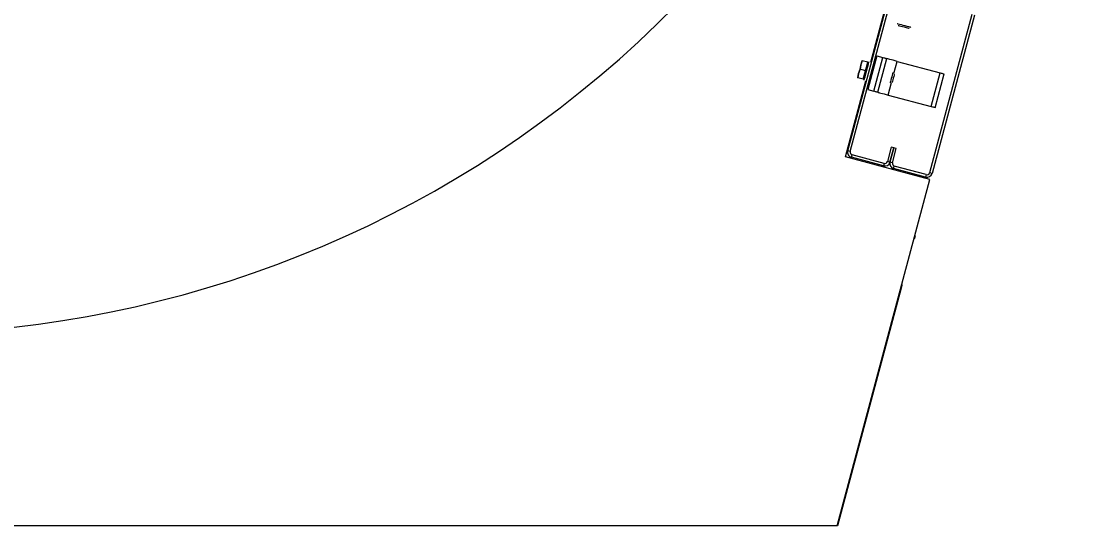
# Model space of a CAD drawing. Extents: x -264205 to -263659, y -1242401 to -1242060.
# Drawn here: x -263830.56 to -263829.981, y -1242241.971 to -1242241.696 of the extents above; entities that cross this region are included whole.
import ezdxf

# ---------------------------------------------------------------- set-up
doc = ezdxf.new("R2010")
doc.units = 0
doc.layers.add('SITUACIA_DSP_2D', color=7, linetype='Continuous')

msp = doc.modelspace()

# ---------------------------------------------------------------- linework, layer by layer
at = {"layer": 'SITUACIA_DSP_2D'}
for p, q in [((-263830.09784, -1242241.71864), (-263829.98129, -1242241.28368)), ((-263830.11031, -1242241.76693), (-263830.0872, -1242241.68067)), ((-263830.10894, -1242241.7673), (-263830.08582, -1242241.68104)), ((-263830.04269, -1242241.6926), (-263830.06581, -1242241.77886)), ((-263830.04132, -1242241.69297), (-263830.06443, -1242241.77923)), ((-263830.08326, -1242241.69771), (-263830.0834, -1242241.69768)), ((-263830.0828, -1242241.69783), (-263830.08326, -1242241.69771)), ((-263830.08289, -1242241.69855), (-263830.08289, -1242241.69855)), ((-263830.08289, -1242241.69855), (-263830.08269, -1242241.6986)), ((-263830.08208, -1242241.69803), (-263830.0828, -1242241.69783)), ((-263830.08269, -1242241.6986), (-263830.08219, -1242241.69874)), ((-263830.08219, -1242241.69874), (-263830.08144, -1242241.69894)), ((-263830.08114, -1242241.69828), (-263830.08208, -1242241.69803)), ((-263830.08144, -1242241.69894), (-263830.08052, -1242241.69918)), ((-263830.08008, -1242241.69856), (-263830.08114, -1242241.69828)), ((-263830.08052, -1242241.69918), (-263830.07954, -1242241.69945)), ((-263830.07899, -1242241.69886), (-263830.08008, -1242241.69856)), ((-263830.07954, -1242241.69945), (-263830.0786, -1242241.6997)), ((-263830.07796, -1242241.69913), (-263830.07899, -1242241.69886)), ((-263830.0786, -1242241.6997), (-263830.0778, -1242241.69991)), ((-263830.07709, -1242241.69936), (-263830.07796, -1242241.69913)), ((-263830.0778, -1242241.69991), (-263830.07723, -1242241.70006)), ((-263830.07723, -1242241.70006), (-263830.07695, -1242241.70014)), ((-263830.07645, -1242241.69954), (-263830.07709, -1242241.69936)), ((-263830.07695, -1242241.70014), (-263830.07693, -1242241.70015)), ((-263830.07611, -1242241.69963), (-263830.07645, -1242241.69954)), ((-263830.07605, -1242241.69964), (-263830.07611, -1242241.69963)), ((-263830.10325, -1242241.72017), (-263830.1024, -1242241.71791)), ((-263830.1024, -1242241.71791), (-263830.10324, -1242241.72011)), ((-263830.1024, -1242241.71791), (-263830.10263, -1242241.71785)), ((-263830.10263, -1242241.71785), (-263830.10261, -1242241.71785)), ((-263830.09945, -1242241.7187), (-263830.1024, -1242241.71791)), ((-263830.10068, -1242241.72329), (-263830.09945, -1242241.7187)), ((-263830.09449, -1242241.71521), (-263830.0994, -1242241.73357)), ((-263830.09901, -1242241.71888), (-263830.0992, -1242241.7196)), ((-263830.0989, -1242241.71846), (-263830.09901, -1242241.71888)), ((-263830.09887, -1242241.71836), (-263830.0989, -1242241.71846)), ((-263830.0961, -1242241.73445), (-263830.09118, -1242241.7161)), ((-263830.09449, -1242241.71521), (-263830.09118, -1242241.7161)), ((-263830.0939, -1242241.73504), (-263830.08898, -1242241.71669)), ((-263830.09118, -1242241.7161), (-263830.09075, -1242241.71621)), ((-263830.09075, -1242241.71621), (-263830.09034, -1242241.71632)), ((-263830.09034, -1242241.71632), (-263830.08996, -1242241.71643)), ((-263830.08996, -1242241.71643), (-263830.08963, -1242241.71652)), ((-263830.08963, -1242241.71652), (-263830.08935, -1242241.71659)), ((-263830.08935, -1242241.71659), (-263830.08915, -1242241.71664)), ((-263830.08915, -1242241.71664), (-263830.08902, -1242241.71668)), ((-263830.08902, -1242241.71668), (-263830.08898, -1242241.71669)), ((-263830.08888, -1242241.71672), (-263830.08898, -1242241.71669)), ((-263830.08856, -1242241.7168), (-263830.08888, -1242241.71672)), ((-263830.08805, -1242241.71694), (-263830.08856, -1242241.7168)), ((-263830.08737, -1242241.71712), (-263830.08805, -1242241.71694)), ((-263830.08653, -1242241.71734), (-263830.08737, -1242241.71712)), ((-263830.08558, -1242241.7176), (-263830.08653, -1242241.71734)), ((-263830.08455, -1242241.71788), (-263830.08558, -1242241.7176)), ((-263830.08525, -1242241.7248), (-263830.08348, -1242241.71816)), ((-263830.08348, -1242241.71816), (-263830.08455, -1242241.71788)), ((-263830.08348, -1242241.71816), (-263830.05998, -1242241.72446)), ((-263830.10447, -1242241.7247), (-263830.10486, -1242241.72708)), ((-263830.10486, -1242241.72708), (-263830.10448, -1242241.72476)), ((-263830.10448, -1242241.72476), (-263830.10363, -1242241.7225)), ((-263830.10363, -1242241.7225), (-263830.10447, -1242241.7247)), ((-263830.10324, -1242241.72011), (-263830.10363, -1242241.7225)), ((-263830.10363, -1242241.7225), (-263830.10325, -1242241.72017)), ((-263830.10068, -1242241.72329), (-263830.10363, -1242241.7225)), ((-263830.10191, -1242241.72787), (-263830.10068, -1242241.72329)), ((-263830.10048, -1242241.72438), (-263830.10082, -1242241.72563)), ((-263830.10013, -1242241.72306), (-263830.10048, -1242241.72438)), ((-263830.09978, -1242241.72177), (-263830.10013, -1242241.72306)), ((-263830.09947, -1242241.72059), (-263830.09978, -1242241.72177)), ((-263830.0992, -1242241.7196), (-263830.09947, -1242241.72059)), ((-263830.0858, -1242241.7245), (-263830.08593, -1242241.72498)), ((-263830.08576, -1242241.72433), (-263830.0858, -1242241.7245)), ((-263830.0649, -1242241.74281), (-263830.05998, -1242241.72446)), ((-263830.05998, -1242241.72446), (-263830.05955, -1242241.72457)), ((-263830.05955, -1242241.72457), (-263830.05914, -1242241.72468)), ((-263830.05914, -1242241.72468), (-263830.05876, -1242241.72479)), ((-263830.05876, -1242241.72479), (-263830.05843, -1242241.72488)), ((-263830.05843, -1242241.72488), (-263830.05815, -1242241.72495)), ((-263830.11162, -1242241.77009), (-263830.10054, -1242241.72873)), ((-263830.10486, -1242241.72708), (-263830.10509, -1242241.72702)), ((-263830.10509, -1242241.72702), (-263830.10507, -1242241.72703)), ((-263830.10191, -1242241.72787), (-263830.10486, -1242241.72708)), ((-263830.10157, -1242241.72844), (-263830.10158, -1242241.72846)), ((-263830.1015, -1242241.72818), (-263830.10157, -1242241.72844)), ((-263830.10135, -1242241.7276), (-263830.1015, -1242241.72818)), ((-263830.10111, -1242241.72672), (-263830.10135, -1242241.7276)), ((-263830.10082, -1242241.72563), (-263830.10111, -1242241.72672)), ((-263830.08839, -1242241.73652), (-263830.08656, -1242241.72969)), ((-263830.08719, -1242241.72967), (-263830.08724, -1242241.72984)), ((-263830.08706, -1242241.7292), (-263830.08719, -1242241.72967)), ((-263830.08687, -1242241.72846), (-263830.08706, -1242241.7292)), ((-263830.08663, -1242241.72757), (-263830.08687, -1242241.72846)), ((-263830.08637, -1242241.72661), (-263830.08663, -1242241.72757)), ((-263830.08613, -1242241.72571), (-263830.08637, -1242241.72661)), ((-263830.0861, -1242241.72943), (-263830.08615, -1242241.7296)), ((-263830.08593, -1242241.72498), (-263830.08613, -1242241.72571)), ((-263830.08597, -1242241.72894), (-263830.0861, -1242241.72943)), ((-263830.08577, -1242241.72821), (-263830.08597, -1242241.72894)), ((-263830.08554, -1242241.72734), (-263830.08577, -1242241.72821)), ((-263830.08531, -1242241.72648), (-263830.08554, -1242241.72734)), ((-263830.08511, -1242241.72575), (-263830.08531, -1242241.72648)), ((-263830.08498, -1242241.72526), (-263830.08511, -1242241.72575)), ((-263830.08494, -1242241.72509), (-263830.08498, -1242241.72526)), ((-263830.0627, -1242241.7434), (-263830.05778, -1242241.72505)), ((-263830.05815, -1242241.72495), (-263830.05795, -1242241.725)), ((-263830.05795, -1242241.725), (-263830.05782, -1242241.72504)), ((-263830.05782, -1242241.72504), (-263830.05778, -1242241.72505)), ((-263830.0994, -1242241.73357), (-263830.0961, -1242241.73445)), ((-263830.09567, -1242241.73457), (-263830.0961, -1242241.73445)), ((-263830.09526, -1242241.73468), (-263830.09567, -1242241.73457)), ((-263830.09488, -1242241.73478), (-263830.09526, -1242241.73468)), ((-263830.09454, -1242241.73487), (-263830.09488, -1242241.73478)), ((-263830.09427, -1242241.73494), (-263830.09454, -1242241.73487)), ((-263830.09407, -1242241.735), (-263830.09427, -1242241.73494)), ((-263830.09394, -1242241.73503), (-263830.09407, -1242241.735)), ((-263830.0939, -1242241.73504), (-263830.09394, -1242241.73503)), ((-263830.0939, -1242241.73504), (-263830.09379, -1242241.73507)), ((-263830.09379, -1242241.73507), (-263830.09348, -1242241.73515)), ((-263830.09348, -1242241.73515), (-263830.09297, -1242241.73529)), ((-263830.09297, -1242241.73529), (-263830.09229, -1242241.73547)), ((-263830.09229, -1242241.73547), (-263830.09145, -1242241.7357)), ((-263830.09145, -1242241.7357), (-263830.0905, -1242241.73595)), ((-263830.0905, -1242241.73595), (-263830.08947, -1242241.73623)), ((-263830.08947, -1242241.73623), (-263830.08839, -1242241.73652)), ((-263830.08839, -1242241.73652), (-263830.0649, -1242241.74281)), ((-263830.06447, -1242241.74293), (-263830.0649, -1242241.74281)), ((-263830.06406, -1242241.74304), (-263830.06447, -1242241.74293)), ((-263830.06368, -1242241.74314), (-263830.06406, -1242241.74304)), ((-263830.06334, -1242241.74323), (-263830.06368, -1242241.74314)), ((-263830.06307, -1242241.7433), (-263830.06334, -1242241.74323)), ((-263830.06287, -1242241.74336), (-263830.06307, -1242241.7433)), ((-263830.06274, -1242241.74339), (-263830.06287, -1242241.74336)), ((-263830.0627, -1242241.7434), (-263830.06274, -1242241.74339)), ((-263830.08666, -1242241.76491), (-263830.08875, -1242241.77271)), ((-263830.08528, -1242241.76528), (-263830.08737, -1242241.77308)), ((-263830.08737, -1242241.77308), (-263830.08528, -1242241.76528)), ((-263830.08528, -1242241.76528), (-263830.08666, -1242241.76491)), ((-263830.0839, -1242241.76565), (-263830.08528, -1242241.76528)), ((-263830.06556, -1242241.78244), (-263830.11162, -1242241.77009)), ((-263830.10894, -1242241.7673), (-263830.11031, -1242241.76693)), ((-263830.1083, -1242241.77042), (-263830.10793, -1242241.76905)), ((-263830.09086, -1242241.77509), (-263830.1083, -1242241.77042)), ((-263830.09049, -1242241.77372), (-263830.10793, -1242241.76905)), ((-263830.08599, -1242241.77345), (-263830.0839, -1242241.76565)), ((-263830.09049, -1242241.77372), (-263830.09086, -1242241.77509)), ((-263830.08737, -1242241.77308), (-263830.08875, -1242241.77271)), ((-263830.08599, -1242241.77345), (-263830.08737, -1242241.77308)), ((-263830.08536, -1242241.77657), (-263830.08499, -1242241.77519)), ((-263830.06792, -1242241.78124), (-263830.08536, -1242241.77657)), ((-263830.06755, -1242241.77986), (-263830.08499, -1242241.77519)), ((-263830.11611, -1242241.97111), (-263830.06556, -1242241.78244)), ((-263830.06755, -1242241.77986), (-263830.06792, -1242241.78124)), ((-263830.06443, -1242241.77923), (-263830.06581, -1242241.77886)), ((-263830.07406, -1242241.81462), (-263830.0743, -1242241.81508)), ((-263830.07355, -1242241.81327), (-263830.07406, -1242241.81462)), ((-263830.08094, -1242241.8403), (-263830.08118, -1242241.84172)), ((-263830.08092, -1242241.83978), (-263830.08094, -1242241.8403)), ((-263830.08118, -1242241.84172), (-263830.11584, -1242241.97111)), ((-263830.11611, -1242241.97111), (-263830.63027, -1242241.97111)), ((-263830.11584, -1242241.97111), (-263830.11611, -1242241.97111))]:
    msp.add_line(p, q, dxfattribs=at)
for centre, radius, start, end in [((-263830.63074, -1242241.26811), 0.5985, 234.56502, 125.43498), ((-263830.09971, -1242241.71967), 0.000475, 344.99999, 75), ((-263830.10165, -1242241.7269), 0.000475, 255, 344.99999), ((-263830.10756, -1242241.76767), 0.00285, 164.99999, 255), ((-263830.10756, -1242241.76767), 0.00143, 164.99999, 255), ((-263830.09012, -1242241.77234), 0.00285, 255, 344.99999), ((-263830.09012, -1242241.77234), 0.00143, 255, 344.99999), ((-263830.08462, -1242241.77382), 0.00285, 164.99999, 255), ((-263830.08462, -1242241.77382), 0.00143, 164.99999, 255), ((-263830.06718, -1242241.77849), 0.00285, 255, 344.99999), ((-263830.06718, -1242241.77849), 0.00143, 255, 344.99999)]:
    msp.add_arc(centre, radius, start, end, dxfattribs=at)

doc.saveas('drawing.dxf')
